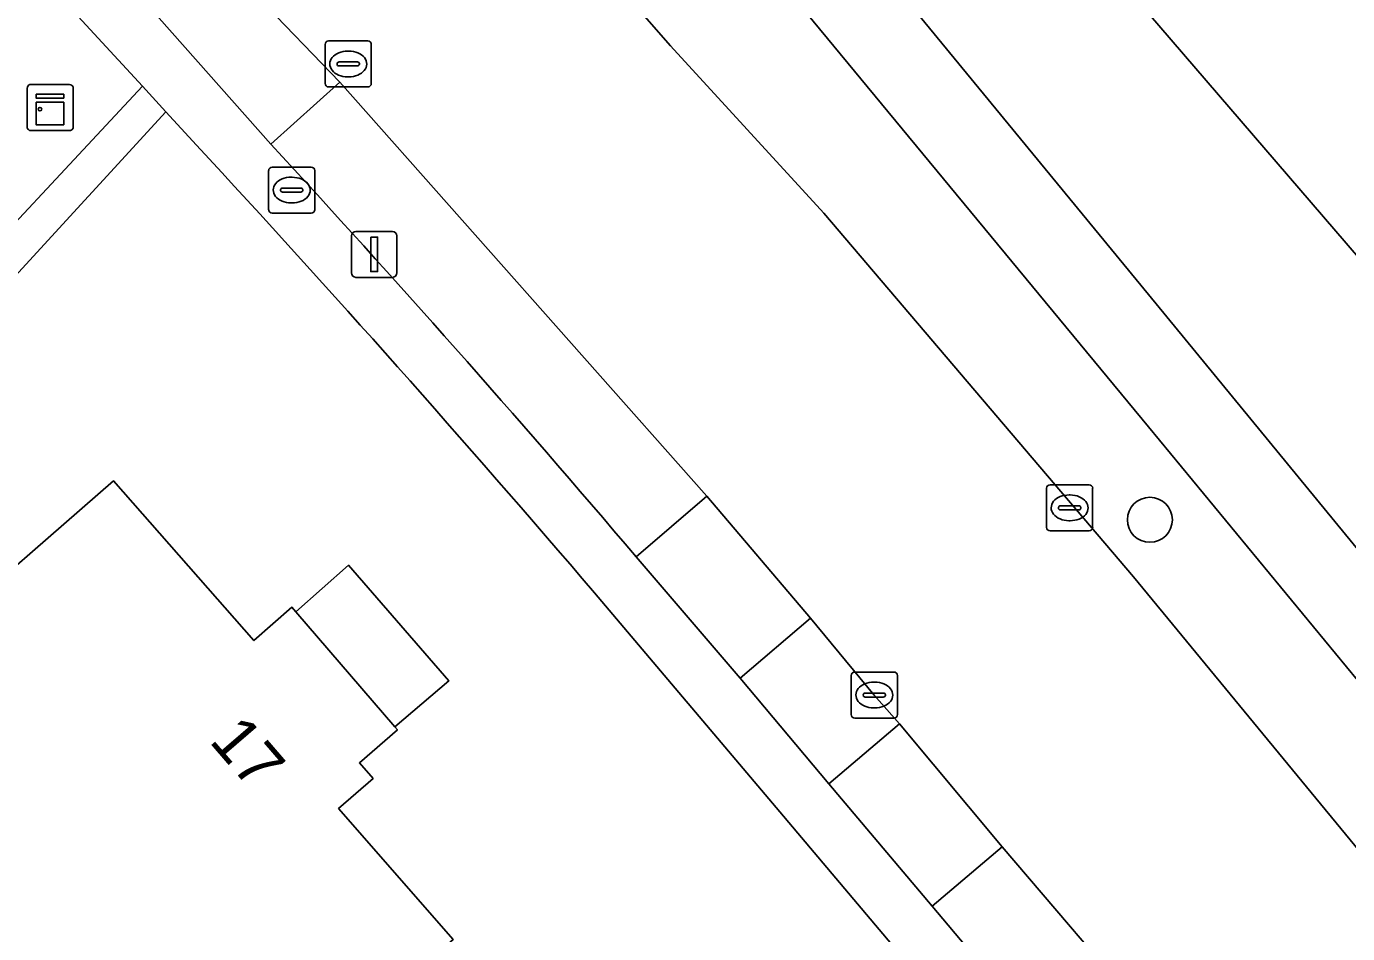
# Model space of a CAD drawing. Extents: x 160455 to 162082, y 388339 to 389736.
# Drawn here: x 160975.63 to 161004.33, y 389313.16 to 389332.88 of the extents above; entities that cross this region are included whole.
import ezdxf

# ---------------------------------------------------------------- set-up
doc = ezdxf.new("R2010")
doc.units = 0
for name, color, linetype in [('IMGEO_Berm_groen', 7, 'Continuous'), ('IMGEO_Boom', 7, 'Continuous'), ('IMGEO_Brandkraan', 7, 'Continuous'), ('IMGEO_Erf', 7, 'Continuous'), ('IMGEO_Grasland_overig', 7, 'Continuous'), ('IMGEO_Groenvoorziening', 7, 'Continuous'), ('IMGEO_Kast', 7, 'Continuous'), ('IMGEO_Kolk', 7, 'Continuous'), ('IMGEO_Lichtmast', 7, 'Continuous'), ('IMGEO_Oever', 7, 'Continuous'), ('IMGEO_Pand', 7, 'Continuous'), ('IMGEO_Pand_nummerreeks', 7, 'Continuous'), ('IMGEO_Pand_overbouw', 7, 'Continuous'), ('IMGEO_Parkeervlak_open', 7, 'Continuous'), ('IMGEO_Rijbaan_lokaal_gesloten', 7, 'Continuous'), ('IMGEO_Voetpad_open', 7, 'Continuous'), ('IMGEO_Waterloop', 7, 'Continuous')]:
    doc.layers.add(name, color=color, linetype=linetype)

msp = doc.modelspace()

# ---------------------------------------------------------------- linework, layer by layer
at = {"layer": 'IMGEO_Berm_groen'}
for points in [[(160984.733, 389337.986), (160985.495, 389337.186), (160987.183, 389335.252), (160989.623, 389332.458), (160992.947, 389328.819), (160999.676, 389320.917), (161010.445, 389307.838), (161014.102, 389303.265)], [(161034.588, 389279.889), (161023.354, 389294.852), (161011.949, 389309.685), (161000, 389324.175), (160991.238, 389334.8)]]:
    msp.add_lwpolyline(points, dxfattribs=at)
at = {"layer": 'IMGEO_Boom'}
msp.add_circle((161000.032, 389322.156), 0.489, dxfattribs=at)
at = {"layer": 'IMGEO_Brandkraan'}
for p, q in [((160980.892, 389328.896), (160980.892, 389329.748)), ((160980.967, 389329.822), (160981.819, 389329.822)), ((160981.893, 389329.748), (160981.893, 389328.896)), ((160981.38, 389329.602), (160981.405, 389329.602)), ((160981.151, 389329.316), (160981.151, 389329.328)), ((160981.589, 389329.279), (160981.191, 389329.279)), ((160981.194, 389329.365), (160981.592, 389329.365)), ((160981.635, 389329.328), (160981.635, 389329.316)), ((160981.403, 389329.042), (160981.378, 389329.042)), ((160981.819, 389328.822), (160980.967, 389328.822))]:
    msp.add_line(p, q, dxfattribs=at)
for points in [[(160980.892, 389328.896), (160980.892, 389329.748)], [(160980.967, 389329.822), (160981.819, 389329.822)], [(160981.893, 389329.748), (160981.893, 389328.896)], [(160981.819, 389328.822), (160980.967, 389328.822)]]:
    msp.add_lwpolyline(points, dxfattribs=at)
for centre, radius, start, end in [((160980.969, 389329.746), 0.0765, 91.552, 178.448), ((160980.969, 389329.746), 0.0765, 91.552, 178.448), ((160981.817, 389329.746), 0.0765, 1.552, 88.448), ((160981.817, 389329.746), 0.0765, 1.552, 88.448), ((160981.191, 389329.325), 0.0403, 85.8775, 175.7526), ((160981.188, 389329.315), 0.0366, 178.938, 274.7102), ((160981.592, 389329.322), 0.043, 264.8664, 352.4533), ((160981.596, 389329.327), 0.0386, 1.7309, 96.639), ((160980.969, 389328.898), 0.0765, 181.552, 268.448), ((160980.969, 389328.898), 0.0765, 181.552, 268.448), ((160981.817, 389328.898), 0.0765, 271.552, 358.448), ((160981.817, 389328.898), 0.0765, 271.552, 358.448)]:
    msp.add_arc(centre, radius, start, end, dxfattribs=at)
for centre, major_axis, ratio, start_param, end_param in [((160981.379, 389329.322), (-0.387, 0.002), 0.722429, 4.712389, 7.853982), ((160981.404, 389329.322), (-0.39, 0.002), 0.717154, 1.570796, 4.712389)]:
    msp.add_ellipse(centre, major_axis=major_axis, ratio=ratio, start_param=start_param, end_param=end_param, dxfattribs=at)
at = {"layer": 'IMGEO_Erf'}
for points in [[(160979.322, 389330.301), (160978.659, 389331.024), (160973.691, 389325.611), (160967.858, 389319.117), (160968.065, 389318.948), (160958.517, 389308.217), (160958.376, 389308.295), (160938.166, 389285.49), (160951.274, 389270.008)], [(161003.945, 389301.212), (161000, 389306.264), (160999.02, 389307.481), (160991.994, 389315.808), (160987.967, 389320.569)]]:
    msp.add_lwpolyline(points, dxfattribs=at)
msp.add_lwpolyline([(160966.867, 389313.728), (160969.993, 389316.448), (160970.975, 389317.303), (160970.186, 389318.209), (160972.808, 389320.49), (160973.597, 389319.583), (160977.525, 389323.001), (160980.571, 389319.528), (160981.398, 389320.253), (160981.484, 389320.153), (160983.635, 389317.655), (160983.69, 389317.592), (160982.865, 389316.872), (160983.16, 389316.534), (160982.41, 389315.879), (160984.898, 389313.029), (160975.001, 389304.399), (160970.446, 389309.623)], close=True, dxfattribs=at)
msp.add_arc((160733.919, 389103.602), 334.089, 40.49861, 42.73119, dxfattribs=at)
at = {"layer": 'IMGEO_Grasland_overig'}
msp.add_lwpolyline([(160973.691, 389325.611), (160978.659, 389331.024), (160978.149, 389331.58), (160973.489, 389326.584)], close=True, dxfattribs=at)
at = {"layer": 'IMGEO_Groenvoorziening'}
for points in [[(161090.794, 389187.019), (161090.723, 389187.167), (161091.311, 389187.458), (161091.377, 389187.322), (161093.446, 389188.332), (161090.058, 389190.13), (161071.43, 389225.591), (161057.222, 389250), (161039.616, 389276.459), (161018.814, 389304.122), (161000, 389327.052), (160992.734, 389335.908)], [(160991.238, 389334.8), (161000, 389324.175), (161011.949, 389309.685), (161023.354, 389294.852), (161034.588, 389279.889)], [(160977.158, 389334.592), (160980.937, 389330.322), (160982.435, 389331.669), (160980.665, 389333.518)]]:
    msp.add_lwpolyline(points, dxfattribs=at)
msp.add_lwpolyline([(160938.166, 389285.49), (160958.376, 389308.295), (160958.517, 389308.217), (160968.065, 389318.948), (160967.858, 389319.117), (160973.691, 389325.611), (160973.489, 389326.584), (160978.149, 389331.58), (160976.054, 389333.864), (160975.891, 389333.741), (160975.754, 389333.895), (160975.615, 389334.058), (160970.49, 389329.042), (160943.335, 389298.069), (160940.727, 389294.929), (160935.207, 389288.877), (160935.351, 389288.713)], close=True, dxfattribs=at)
at = {"layer": 'IMGEO_Kast'}
for p, q in [((160975.647, 389330.691), (160975.647, 389331.532)), ((160975.647, 389331.532), (160975.647, 389330.691)), ((160975.722, 389331.616), (160976.563, 389331.616)), ((160976.563, 389331.616), (160975.722, 389331.616)), ((160976.647, 389331.541), (160976.647, 389330.7)), ((160976.647, 389330.7), (160976.647, 389331.541)), ((160976.572, 389330.616), (160975.731, 389330.616)), ((160975.731, 389330.616), (160976.572, 389330.616))]:
    msp.add_line(p, q, dxfattribs=at)
for points in [[(160975.842, 389331.406), (160976.442, 389331.406), (160976.442, 389331.321), (160975.842, 389331.321), (160975.842, 389331.406)], [(160975.842, 389331.231), (160976.442, 389331.231), (160976.442, 389330.742), (160975.842, 389330.742), (160975.842, 389331.231)]]:
    msp.add_lwpolyline(points, dxfattribs=at)
msp.add_circle((160975.926, 389331.08), 0.0377, dxfattribs=at)
for centre, start, end in [((160975.725, 389331.538), 92.4484, 184.2845), ((160975.725, 389331.538), 92.4484, 184.2845), ((160976.569, 389331.538), 2.4484, 94.2845), ((160976.569, 389331.538), 2.4484, 94.2845), ((160975.725, 389330.694), 182.4484, 274.2845), ((160975.725, 389330.694), 182.4484, 274.2845), ((160976.569, 389330.694), 272.4484, 4.2845), ((160976.569, 389330.694), 272.4484, 4.2845)]:
    msp.add_arc(centre, 0.0779, start, end, dxfattribs=at)
at = {"layer": 'IMGEO_Kolk'}
for p, q in [((160982.12, 389331.637), (160982.12, 389332.489)), ((160982.195, 389332.563), (160983.047, 389332.563)), ((160982.608, 389332.343), (160982.633, 389332.343)), ((160983.121, 389332.489), (160983.121, 389331.637)), ((160982.379, 389332.057), (160982.379, 389332.069)), ((160982.817, 389332.02), (160982.419, 389332.02)), ((160982.422, 389332.106), (160982.82, 389332.106)), ((160982.863, 389332.069), (160982.863, 389332.057)), ((160982.631, 389331.783), (160982.606, 389331.783)), ((160983.047, 389331.563), (160982.195, 389331.563)), ((160997.788, 389321.989), (160997.788, 389322.841)), ((160997.863, 389322.915), (160998.715, 389322.915)), ((160998.789, 389322.841), (160998.789, 389321.989)), ((160998.276, 389322.695), (160998.301, 389322.695)), ((160998.047, 389322.409), (160998.047, 389322.421)), ((160998.485, 389322.372), (160998.087, 389322.372)), ((160998.09, 389322.458), (160998.488, 389322.458)), ((160998.531, 389322.421), (160998.531, 389322.409)), ((160998.299, 389322.135), (160998.274, 389322.135)), ((160998.715, 389321.915), (160997.863, 389321.915)), ((160993.621, 389318.846), (160994.473, 389318.846)), ((160993.546, 389317.92), (160993.546, 389318.772)), ((160994.034, 389318.626), (160994.059, 389318.626)), ((160994.547, 389318.772), (160994.547, 389317.92)), ((160993.805, 389318.34), (160993.805, 389318.352)), ((160994.243, 389318.303), (160993.845, 389318.303)), ((160993.848, 389318.389), (160994.246, 389318.389)), ((160994.289, 389318.352), (160994.289, 389318.34)), ((160994.057, 389318.066), (160994.032, 389318.066)), ((160994.473, 389317.846), (160993.621, 389317.846))]:
    msp.add_line(p, q, dxfattribs=at)
for points in [[(160982.12, 389331.637), (160982.12, 389332.489)], [(160982.195, 389332.563), (160983.047, 389332.563)], [(160983.121, 389332.489), (160983.121, 389331.637)], [(160983.047, 389331.563), (160982.195, 389331.563)], [(160997.788, 389321.989), (160997.788, 389322.841)], [(160997.863, 389322.915), (160998.715, 389322.915)], [(160998.789, 389322.841), (160998.789, 389321.989)], [(160998.715, 389321.915), (160997.863, 389321.915)], [(160993.621, 389318.846), (160994.473, 389318.846)], [(160993.546, 389317.92), (160993.546, 389318.772)], [(160994.547, 389318.772), (160994.547, 389317.92)], [(160994.473, 389317.846), (160993.621, 389317.846)]]:
    msp.add_lwpolyline(points, dxfattribs=at)
for centre, radius, start, end in [((160982.197, 389332.487), 0.0765, 91.552, 178.448), ((160982.197, 389332.487), 0.0765, 91.552, 178.448), ((160983.045, 389332.487), 0.0765, 1.552, 88.448), ((160983.045, 389332.487), 0.0765, 1.552, 88.448), ((160982.419, 389332.066), 0.0403, 85.8775, 175.7526), ((160982.416, 389332.056), 0.0366, 178.938, 274.7102), ((160982.82, 389332.063), 0.043, 264.8664, 352.4533), ((160982.824, 389332.068), 0.0386, 1.7309, 96.639), ((160982.197, 389331.639), 0.0765, 181.552, 268.448), ((160982.197, 389331.639), 0.0765, 181.552, 268.448), ((160983.045, 389331.639), 0.0765, 271.552, 358.448), ((160983.045, 389331.639), 0.0765, 271.552, 358.448), ((160997.865, 389322.839), 0.0765, 91.552, 178.448), ((160997.865, 389322.839), 0.0765, 91.552, 178.448), ((160998.713, 389322.839), 0.0765, 1.552, 88.448), ((160998.713, 389322.839), 0.0765, 1.552, 88.448), ((160998.087, 389322.418), 0.0403, 85.8775, 175.7526), ((160998.084, 389322.408), 0.0366, 178.938, 274.7102), ((160998.488, 389322.415), 0.043, 264.8664, 352.4533), ((160998.492, 389322.42), 0.0386, 1.7309, 96.639), ((160997.865, 389321.991), 0.0765, 181.552, 268.448), ((160997.865, 389321.991), 0.0765, 181.552, 268.448), ((160998.713, 389321.991), 0.0765, 271.552, 358.448), ((160998.713, 389321.991), 0.0765, 271.552, 358.448), ((160993.623, 389318.77), 0.0765, 91.552, 178.448), ((160993.623, 389318.77), 0.0765, 91.552, 178.448), ((160994.471, 389318.77), 0.0765, 1.552, 88.448), ((160994.471, 389318.77), 0.0765, 1.552, 88.448), ((160993.845, 389318.349), 0.0403, 85.8775, 175.7526), ((160993.842, 389318.339), 0.0366, 178.938, 274.7102), ((160994.246, 389318.346), 0.043, 264.8664, 352.4533), ((160994.25, 389318.351), 0.0386, 1.7309, 96.639), ((160993.623, 389317.922), 0.0765, 181.552, 268.448), ((160993.623, 389317.922), 0.0765, 181.552, 268.448), ((160994.471, 389317.922), 0.0765, 271.552, 358.448), ((160994.471, 389317.922), 0.0765, 271.552, 358.448)]:
    msp.add_arc(centre, radius, start, end, dxfattribs=at)
for centre, major_axis, ratio, start_param, end_param in [((160982.607, 389332.063), (-0.387, 0.002), 0.722429, 4.712389, 7.853982), ((160982.632, 389332.063), (-0.39, 0.002), 0.717154, 1.570796, 4.712389), ((160998.275, 389322.415), (-0.387, 0.002), 0.722429, 4.712389, 7.853982), ((160998.3, 389322.415), (-0.39, 0.002), 0.717154, 1.570796, 4.712389), ((160994.033, 389318.346), (-0.387, 0.002), 0.722429, 4.712389, 7.853982), ((160994.058, 389318.346), (-0.39, 0.002), 0.717154, 1.570796, 4.712389)]:
    msp.add_ellipse(centre, major_axis=major_axis, ratio=ratio, start_param=start_param, end_param=end_param, dxfattribs=at)
at = {"layer": 'IMGEO_Lichtmast'}
for p, q in [((160982.689, 389327.525), (160982.689, 389328.325)), ((160982.689, 389328.325), (160982.689, 389327.525)), ((160982.789, 389328.425), (160983.579, 389328.425)), ((160983.579, 389328.425), (160982.789, 389328.425)), ((160983.679, 389328.325), (160983.679, 389327.525)), ((160983.679, 389327.525), (160983.679, 389328.325)), ((160983.579, 389327.425), (160982.789, 389327.425)), ((160982.789, 389327.425), (160983.579, 389327.425))]:
    msp.add_line(p, q, dxfattribs=at)
msp.add_lwpolyline([(160983.109, 389328.3), (160983.259, 389328.3), (160983.259, 389327.55), (160983.109, 389327.55), (160983.109, 389328.3)], dxfattribs=at)
for centre, start, end in [((160982.789, 389328.325), 90, 180), ((160982.789, 389328.325), 90, 180), ((160983.579, 389328.325), 0, 90), ((160983.579, 389328.325), 360, 90), ((160982.789, 389327.525), 180, 270), ((160982.789, 389327.525), 180, 270), ((160983.579, 389327.525), 270, 0), ((160983.579, 389327.525), 270, 0)]:
    msp.add_arc(centre, 0.1, start, end, dxfattribs=at)
at = {"layer": 'IMGEO_Oever'}
for points in [[(161004.297, 389328.169), (161000, 389333.16), (160990.875, 389343.757), (160990.432, 389343.351), (160990.363, 389343.427), (160987.862, 389341.135), (160987.97, 389341.004), (160987.498, 389340.572), (160987.113, 389337.322), (160988.818, 389337.468)], [(160992.734, 389335.908), (161000, 389327.052), (161018.814, 389304.122), (161039.616, 389276.459), (161057.222, 389250), (161071.43, 389225.591), (161090.058, 389190.13), (161093.446, 389188.332), (161094.429, 389188.812), (161094.381, 389188.911), (161095.137, 389189.152), (161077.715, 389221.935)]]:
    msp.add_lwpolyline(points, dxfattribs=at)
msp.add_arc((160440.467, 388850.634), 738.881, 37.576483, 40.262867, dxfattribs=at)
at = {"layer": 'IMGEO_Pand'}
msp.add_lwpolyline([(160981.484, 389320.153), (160981.398, 389320.253), (160980.571, 389319.528), (160977.525, 389323.001), (160973.597, 389319.583), (160972.808, 389320.49), (160970.186, 389318.209), (160970.975, 389317.303), (160969.993, 389316.448), (160966.867, 389313.728), (160970.446, 389309.623), (160975.001, 389304.399), (160984.898, 389313.029), (160982.41, 389315.879), (160983.16, 389316.534), (160982.865, 389316.872), (160983.69, 389317.592), (160983.635, 389317.655)], close=True, dxfattribs=at)
at = {"layer": 'IMGEO_Pand_overbouw'}
msp.add_lwpolyline([(160981.484, 389320.153), (160983.635, 389317.655), (160984.803, 389318.653), (160982.628, 389321.168)], close=True, dxfattribs=at)
at = {"layer": 'IMGEO_Parkeervlak_open'}
msp.add_lwpolyline([(160988.876, 389321.348), (160990.407, 389322.672), (160982.435, 389331.669), (160980.937, 389330.322)], dxfattribs=at)
for points in [[(160991.132, 389318.714), (160993.056, 389316.413), (160994.591, 389317.722), (160994.046, 389318.345), (160992.662, 389320.019)], [(161005.856, 389300.71), (161007.434, 389301.957), (161005.956, 389303.867), (161000, 389311.319), (160996.822, 389315.048), (160995.301, 389313.757), (161000, 389308.174)]]:
    msp.add_lwpolyline(points, close=True, dxfattribs=at)
msp.add_arc((160768.127, 389134.057), 289.496, 40.31236, 42.68389, dxfattribs=at)
at = {"layer": 'IMGEO_Rijbaan_lokaal_gesloten'}
for points in [[(160992.947, 389328.819), (160989.623, 389332.458), (160987.183, 389335.252), (160985.495, 389337.186), (160981.011, 389333.766), (160980.665, 389333.518), (160982.435, 389331.669), (160990.407, 389322.672), (160992.662, 389320.019), (160994.046, 389318.345), (160994.591, 389317.722), (160996.822, 389315.048), (161000, 389311.319), (161005.956, 389303.867), (161007.434, 389301.957), (161009.544, 389299.164), (161015.335, 389291.353), (161019.473, 389285.581), (161021.448, 389282.698), (161027.357, 389273.826), (161029.39, 389270.646), (161031.26, 389267.671)], [(161014.102, 389303.265), (161010.445, 389307.838), (160999.676, 389320.917), (160992.947, 389328.819)]]:
    msp.add_lwpolyline(points, dxfattribs=at)
at = {"layer": 'IMGEO_Voetpad_open'}
for points in [[(160980.937, 389330.322), (160977.158, 389334.592)], [(160976.054, 389333.864), (160978.149, 389331.58), (160978.659, 389331.024), (160979.322, 389330.301)], [(161007.965, 389297.945), (161005.856, 389300.71), (161000, 389308.174), (160995.301, 389313.757), (160993.056, 389316.413), (160991.132, 389318.714), (160988.876, 389321.348)], [(160987.967, 389320.569), (160991.994, 389315.808), (160999.02, 389307.481), (161000, 389306.264), (161003.945, 389301.212)]]:
    msp.add_lwpolyline(points, dxfattribs=at)
for points in [[(160991.132, 389318.714), (160992.662, 389320.019), (160990.407, 389322.672), (160988.876, 389321.348)], [(160995.301, 389313.757), (160996.822, 389315.048), (160994.591, 389317.722), (160993.056, 389316.413)]]:
    msp.add_lwpolyline(points, close=True, dxfattribs=at)
for centre, radius, start, end in [((160733.919, 389103.602), 334.089, 40.49861, 42.73119), ((160768.127, 389134.057), 289.496, 40.31236, 42.68389)]:
    msp.add_arc(centre, radius, start, end, dxfattribs=at)
at = {"layer": 'IMGEO_Waterloop'}
msp.add_lwpolyline([(160999.488, 389343.83), (160995.442, 389348.111), (160990.829, 389343.867), (160990.875, 389343.757), (161000, 389333.16), (161004.297, 389328.169)], dxfattribs=at)
msp.add_arc((160440.467, 388850.634), 738.881, 37.576483, 40.262867, dxfattribs=at)

# ---------------------------------------------------------------- texts
at = {"layer": 'IMGEO_Pand_nummerreeks'}
msp.add_text('17', height=1, rotation=310.7393, dxfattribs=at).set_placement((160979.58, 389317.339))

doc.saveas('drawing.dxf')
